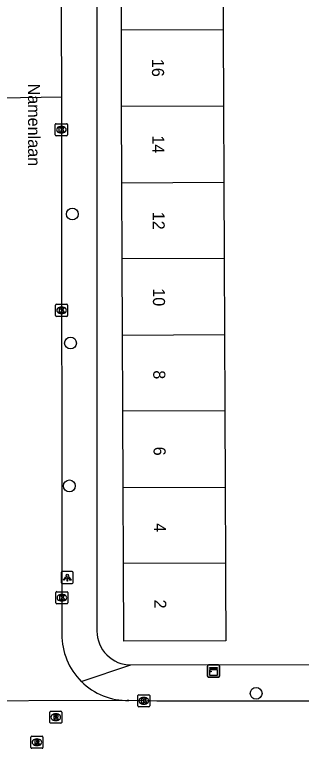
# Model space of a CAD drawing. Extents: x 160732 to 162105, y 387428 to 388479.
# Drawn here: x 161499.7 to 161523.4, y 388221.7 to 388282.4 of the extents above; entities that cross this region are included whole.
import ezdxf

# ---------------------------------------------------------------- set-up
doc = ezdxf.new("R2010")
doc.units = 0
for name, color, linetype in [('IMGEO_Boom', 7, 'Continuous'), ('IMGEO_Kast', 7, 'Continuous'), ('IMGEO_Kolk', 7, 'Continuous'), ('IMGEO_Lichtpunt', 7, 'Continuous'), ('IMGEO_Openbare_ruimte_label', 7, 'Continuous'), ('IMGEO_Pand', 7, 'Continuous'), ('IMGEO_Pand_nummerreeks', 7, 'Continuous'), ('IMGEO_Rijbaan_lokaal_open', 7, 'Continuous'), ('IMGEO_Rioolput', 7, 'Continuous'), ('IMGEO_Voetpad_open', 7, 'Continuous')]:
    doc.layers.add(name, color=color, linetype=linetype)

msp = doc.modelspace()

# ---------------------------------------------------------------- linework, layer by layer
at = {"layer": 'IMGEO_Boom'}
for centre in [(161504.448, 388265.877), (161504.297, 388255.203), (161504.201, 388243.387), (161519.653, 388226.224)]:
    msp.add_circle(centre, 0.489, dxfattribs=at)
at = {"layer": 'IMGEO_Kast'}
for p, q in [((161515.629, 388227.645), (161515.629, 388228.486)), ((161515.629, 388228.486), (161515.629, 388227.645)), ((161515.704, 388228.57), (161516.545, 388228.57)), ((161516.545, 388228.57), (161515.704, 388228.57)), ((161516.629, 388228.495), (161516.629, 388227.654)), ((161516.629, 388227.654), (161516.629, 388228.495)), ((161516.554, 388227.57), (161515.713, 388227.57)), ((161515.713, 388227.57), (161516.554, 388227.57))]:
    msp.add_line(p, q, dxfattribs=at)
for points in [[(161515.824, 388228.36), (161516.424, 388228.36), (161516.424, 388228.275), (161515.824, 388228.275), (161515.824, 388228.36)], [(161515.824, 388228.185), (161516.424, 388228.185), (161516.424, 388227.696), (161515.824, 388227.696), (161515.824, 388228.185)]]:
    msp.add_lwpolyline(points, dxfattribs=at)
msp.add_circle((161515.908, 388228.034), 0.0377, dxfattribs=at)
for centre, start, end in [((161515.707, 388228.492), 92.4484, 184.28452), ((161515.707, 388228.492), 92.4484, 184.28452), ((161516.551, 388228.492), 2.4484, 94.28452), ((161516.551, 388228.492), 2.4484, 94.28452), ((161515.707, 388227.648), 182.4484, 274.28452), ((161515.707, 388227.648), 182.4484, 274.28452), ((161516.551, 388227.648), 272.4484, 4.28452), ((161516.551, 388227.648), 272.4484, 4.28452)]:
    msp.add_arc(centre, 0.0779, start, end, dxfattribs=at)
at = {"layer": 'IMGEO_Kolk'}
for p, q in [((161503.038, 388272.428), (161503.038, 388273.28)), ((161503.113, 388273.354), (161503.965, 388273.354)), ((161503.526, 388273.134), (161503.551, 388273.134)), ((161504.039, 388273.28), (161504.039, 388272.428)), ((161503.549, 388272.574), (161503.524, 388272.574)), ((161503.965, 388272.354), (161503.113, 388272.354)), ((161503.054, 388257.489), (161503.054, 388258.341)), ((161503.129, 388258.415), (161503.981, 388258.415)), ((161503.542, 388258.195), (161503.567, 388258.195)), ((161504.055, 388258.341), (161504.055, 388257.489)), ((161503.981, 388257.415), (161503.129, 388257.415)), ((161503.565, 388257.635), (161503.54, 388257.635)), ((161503.079, 388233.71), (161503.079, 388234.562)), ((161503.154, 388234.636), (161504.006, 388234.636)), ((161503.567, 388234.416), (161503.592, 388234.416)), ((161504.08, 388234.562), (161504.08, 388233.71)), ((161504.006, 388233.636), (161503.154, 388233.636)), ((161503.59, 388233.856), (161503.565, 388233.856)), ((161509.86, 388225.183), (161509.86, 388226.035)), ((161509.935, 388226.109), (161510.787, 388226.109)), ((161510.348, 388225.889), (161510.373, 388225.889)), ((161510.861, 388226.035), (161510.861, 388225.183)), ((161510.787, 388225.109), (161509.935, 388225.109)), ((161510.371, 388225.329), (161510.346, 388225.329))]:
    msp.add_line(p, q, dxfattribs=at)
for points in [[(161503.038, 388272.428), (161503.038, 388273.28)], [(161503.113, 388273.354), (161503.965, 388273.354)], [(161503.359, 388273.054), (161503.482, 388273.054), (161503.482, 388272.903), (161503.612, 388273.054), (161503.776, 388273.054), (161503.63, 388272.903), (161503.783, 388272.654), (161503.631, 388272.654), (161503.546, 388272.818), (161503.482, 388272.751), (161503.482, 388272.654), (161503.359, 388272.654), (161503.359, 388273.054)], [(161504.039, 388273.28), (161504.039, 388272.428)], [(161503.965, 388272.354), (161503.113, 388272.354)], [(161503.054, 388257.489), (161503.054, 388258.341)], [(161503.129, 388258.415), (161503.981, 388258.415)], [(161503.375, 388258.115), (161503.498, 388258.115), (161503.498, 388257.964), (161503.628, 388258.115), (161503.792, 388258.115), (161503.646, 388257.964), (161503.799, 388257.715), (161503.647, 388257.715), (161503.562, 388257.879), (161503.498, 388257.812), (161503.498, 388257.715), (161503.375, 388257.715), (161503.375, 388258.115)], [(161504.055, 388258.341), (161504.055, 388257.489)], [(161503.981, 388257.415), (161503.129, 388257.415)], [(161503.079, 388233.71), (161503.079, 388234.562)], [(161503.154, 388234.636), (161504.006, 388234.636)], [(161503.4, 388234.336), (161503.523, 388234.336), (161503.523, 388234.185), (161503.653, 388234.336), (161503.817, 388234.336), (161503.671, 388234.185), (161503.824, 388233.936), (161503.672, 388233.936), (161503.587, 388234.1), (161503.523, 388234.033), (161503.523, 388233.936), (161503.4, 388233.936), (161503.4, 388234.336)], [(161504.08, 388234.562), (161504.08, 388233.71)], [(161504.006, 388233.636), (161503.154, 388233.636)], [(161509.86, 388225.183), (161509.86, 388226.035)], [(161509.935, 388226.109), (161510.787, 388226.109)], [(161510.181, 388225.809), (161510.304, 388225.809), (161510.304, 388225.658), (161510.434, 388225.809), (161510.598, 388225.809), (161510.452, 388225.658), (161510.605, 388225.409), (161510.453, 388225.409), (161510.368, 388225.573), (161510.304, 388225.506), (161510.304, 388225.409), (161510.181, 388225.409), (161510.181, 388225.809)], [(161510.861, 388226.035), (161510.861, 388225.183)], [(161510.787, 388225.109), (161509.935, 388225.109)]]:
    msp.add_lwpolyline(points, dxfattribs=at)
for centre, start, end in [((161503.115, 388273.278), 91.55205, 178.44795), ((161503.115, 388273.278), 91.55205, 178.44795), ((161503.963, 388273.278), 1.55205, 88.44795), ((161503.963, 388273.278), 1.55205, 88.44795), ((161503.115, 388272.43), 181.55205, 268.44795), ((161503.115, 388272.43), 181.55205, 268.44795), ((161503.963, 388272.43), 271.55205, 358.44795), ((161503.963, 388272.43), 271.55205, 358.44795), ((161503.131, 388258.339), 91.55205, 178.44795), ((161503.131, 388258.339), 91.55205, 178.44795), ((161503.979, 388258.339), 1.55205, 88.44795), ((161503.979, 388258.339), 1.55205, 88.44795), ((161503.131, 388257.491), 181.55205, 268.44795), ((161503.131, 388257.491), 181.55205, 268.44795), ((161503.979, 388257.491), 271.55205, 358.44795), ((161503.979, 388257.491), 271.55205, 358.44795), ((161503.156, 388234.56), 91.55205, 178.44795), ((161503.156, 388234.56), 91.55205, 178.44795), ((161504.004, 388234.56), 1.55205, 88.44795), ((161504.004, 388234.56), 1.55205, 88.44795), ((161503.156, 388233.712), 181.55205, 268.44795), ((161503.156, 388233.712), 181.55205, 268.44795), ((161504.004, 388233.712), 271.55205, 358.44795), ((161504.004, 388233.712), 271.55205, 358.44795), ((161509.937, 388226.033), 91.55205, 178.44795), ((161509.937, 388226.033), 91.55205, 178.44795), ((161510.785, 388226.033), 1.55205, 88.44795), ((161510.785, 388226.033), 1.55205, 88.44795), ((161509.937, 388225.185), 181.55205, 268.44795), ((161509.937, 388225.185), 181.55205, 268.44795), ((161510.785, 388225.185), 271.55205, 358.44795), ((161510.785, 388225.185), 271.55205, 358.44795)]:
    msp.add_arc(centre, 0.0765, start, end, dxfattribs=at)
for centre, major_axis, ratio, start_param, end_param in [((161503.525, 388272.854), (-0.387, 0.002), 0.722429, 4.712389, 7.853982), ((161503.55, 388272.854), (-0.39, 0.002), 0.717154, 1.570796, 4.712389), ((161503.541, 388257.915), (-0.387, 0.002), 0.722429, 4.712389, 7.853982), ((161503.566, 388257.915), (-0.39, 0.002), 0.717154, 1.570796, 4.712389), ((161503.566, 388234.136), (-0.387, 0.002), 0.722429, 4.712389, 7.853982), ((161503.591, 388234.136), (-0.39, 0.002), 0.717154, 1.570796, 4.712389), ((161510.347, 388225.609), (-0.387, 0.002), 0.722429, 4.712389, 7.853982), ((161510.372, 388225.609), (-0.39, 0.002), 0.717154, 1.570796, 4.712389)]:
    msp.add_ellipse(centre, major_axis=major_axis, ratio=ratio, start_param=start_param, end_param=end_param, dxfattribs=at)
at = {"layer": 'IMGEO_Lichtpunt'}
for p, q in [((161503.53, 388236.2), (161503.53, 388235.393)), ((161503.53, 388236.2), (161503.53, 388235.393)), ((161504.432, 388236.295), (161503.624, 388236.295)), ((161504.432, 388236.295), (161503.624, 388236.295)), ((161504.526, 388235.393), (161504.526, 388236.2)), ((161504.526, 388235.393), (161504.526, 388236.2)), ((161503.624, 388235.299), (161504.432, 388235.299)), ((161503.624, 388235.299), (161504.432, 388235.299))]:
    msp.add_line(p, q, dxfattribs=at)
for points in [[(161503.904, 388235.864), (161503.943, 388235.836), (161503.755, 388235.574), (161503.717, 388235.601), (161503.904, 388235.864)], [(161504.006, 388235.816), (161504.053, 388235.816), (161504.053, 388235.494), (161504.006, 388235.494), (161504.006, 388235.816)], [(161504.116, 388235.836), (161504.154, 388235.863), (161504.341, 388235.601), (161504.302, 388235.573), (161504.116, 388235.836)]]:
    msp.add_lwpolyline(points, dxfattribs=at)
msp.add_circle((161504.029, 388235.998), 0.0994, dxfattribs=at)
for centre, start, end in [((161503.624, 388236.2), 90, 180), ((161503.624, 388236.2), 90, 180), ((161504.432, 388236.2), 0, 90), ((161504.432, 388236.2), 0, 90), ((161503.624, 388235.393), 180, 270), ((161503.624, 388235.393), 180, 270), ((161504.432, 388235.393), 270, 0), ((161504.432, 388235.393), 270, 360)]:
    msp.add_arc(centre, 0.0946, start, end, dxfattribs=at)
at = {"layer": 'IMGEO_Pand'}
for points in [[(161508.5, 388281.079), (161508.473, 388287.382)], [(161516.907, 388287.417), (161516.934, 388281.114)], [(161516.934, 388281.114), (161508.5, 388281.079)], [(161508.527, 388274.775), (161508.5, 388281.079)], [(161516.934, 388281.114), (161516.961, 388274.81)], [(161516.961, 388274.81), (161508.527, 388274.775)], [(161508.553, 388268.471), (161508.527, 388274.775)], [(161516.961, 388274.81), (161516.987, 388268.507)], [(161508.553, 388268.471), (161516.987, 388268.507)], [(161508.58, 388262.168), (161508.553, 388268.471)], [(161516.987, 388268.507), (161517.014, 388262.203)], [(161517.014, 388262.203), (161508.58, 388262.168)], [(161508.607, 388255.864), (161508.58, 388262.168)], [(161517.014, 388262.203), (161517.041, 388255.899)], [(161508.607, 388255.864), (161517.041, 388255.899)], [(161508.633, 388249.561), (161508.631, 388250), (161508.607, 388255.864)], [(161517.041, 388255.899), (161517.066, 388250), (161517.068, 388249.596)], [(161517.068, 388249.596), (161508.633, 388249.561)], [(161508.66, 388243.257), (161508.633, 388249.561)], [(161517.068, 388249.596), (161517.094, 388243.292)], [(161508.66, 388243.257), (161517.094, 388243.292)], [(161517.094, 388243.292), (161517.121, 388236.989)], [(161508.687, 388236.953), (161508.66, 388243.257)], [(161517.121, 388236.989), (161508.687, 388236.953)], [(161517.121, 388236.989), (161517.127, 388235.565), (161517.148, 388230.565), (161508.714, 388230.53), (161508.687, 388236.953)]]:
    msp.add_lwpolyline(points, dxfattribs=at)
at = {"layer": 'IMGEO_Rijbaan_lokaal_open'}
for points in [[(161503.458, 388295.736), (161503.536, 388275.578)], [(161498.453, 388275.481), (161503.536, 388275.578)], [(161503.536, 388275.578), (161503.583, 388231.118)], [(161509.113, 388225.635), (161508.973, 388225.623), (161492.652, 388225.575)], [(161547.082, 388225.59), (161511.43, 388225.586), (161509.113, 388225.635)]]:
    msp.add_lwpolyline(points, dxfattribs=at)
for centre, radius, start, end in [((161509.019, 388231.068), 5.436, 179.47042, 225.22496), ((161509.016, 388231.068), 5.434, 225.25027, 271.02609)]:
    msp.add_arc(centre, radius, start, end, dxfattribs=at)
at = {"layer": 'IMGEO_Rioolput'}
for p, q in [((161502.577, 388223.823), (161502.577, 388224.675)), ((161502.652, 388224.749), (161503.504, 388224.749)), ((161503.065, 388224.529), (161503.09, 388224.529)), ((161503.578, 388224.675), (161503.578, 388223.823)), ((161503.088, 388223.969), (161503.063, 388223.969)), ((161503.504, 388223.749), (161502.652, 388223.749)), ((161501.091, 388222.676), (161501.943, 388222.676)), ((161501.016, 388221.75), (161501.016, 388222.602)), ((161501.504, 388222.456), (161501.529, 388222.456)), ((161502.017, 388222.602), (161502.017, 388221.75)), ((161501.943, 388221.676), (161501.091, 388221.676)), ((161501.527, 388221.896), (161501.502, 388221.896))]:
    msp.add_line(p, q, dxfattribs=at)
for points in [[(161502.577, 388223.823), (161502.577, 388224.675)], [(161502.652, 388224.749), (161503.504, 388224.749)], [(161503.578, 388224.675), (161503.578, 388223.823)], [(161503.166, 388224.447), (161502.914, 388224.449), (161502.914, 388224.049)], [(161502.914, 388224.049), (161503.038, 388224.049), (161503.038, 388224.211), (161503.049, 388224.211)], [(161503.092, 388224.368), (161503.038, 388224.368), (161503.038, 388224.287)], [(161503.038, 388224.287), (161503.09, 388224.287)], [(161503.096, 388224.182), (161503.167, 388224.049), (161503.307, 388224.049), (161503.242, 388224.175)], [(161503.504, 388223.749), (161502.652, 388223.749)], [(161501.091, 388222.676), (161501.943, 388222.676)], [(161501.016, 388221.75), (161501.016, 388222.602)], [(161501.605, 388222.374), (161501.353, 388222.376), (161501.353, 388221.976)], [(161501.353, 388221.976), (161501.477, 388221.976), (161501.477, 388222.138), (161501.488, 388222.138)], [(161501.531, 388222.295), (161501.477, 388222.295), (161501.477, 388222.214)], [(161501.477, 388222.214), (161501.529, 388222.214)], [(161501.535, 388222.109), (161501.606, 388221.976), (161501.746, 388221.976), (161501.681, 388222.102)], [(161502.017, 388222.602), (161502.017, 388221.75)], [(161501.943, 388221.676), (161501.091, 388221.676)]]:
    msp.add_lwpolyline(points, dxfattribs=at)
for centre, radius, start, end in [((161502.654, 388224.673), 0.0765, 91.55205, 178.44795), ((161502.654, 388224.673), 0.0765, 91.55205, 178.44795), ((161503.502, 388224.673), 0.0765, 1.55205, 88.44795), ((161503.502, 388224.673), 0.0765, 1.55205, 88.44795), ((161503.048, 388224.158), 0.0533, 26.02933, 88.69889), ((161503.074, 388224.476), 0.19, 274.7715, 282.96867), ((161503.098, 388224.272), 0.0964, 77.00612, 93.18647), ((161503.112, 388224.329), 0.0378, 276.66336, 79.67722), ((161503.165, 388224.337), 0.109, 350.36119, 89.41601), ((161503.163, 388224.337), 0.112, 277.58423, 350.98172), ((161503.147, 388224.122), 0.108, 29.51342, 73.79051), ((161502.654, 388223.825), 0.0765, 181.55205, 268.44795), ((161502.654, 388223.825), 0.0765, 181.55205, 268.44795), ((161503.502, 388223.825), 0.0765, 271.55205, 358.44795), ((161503.502, 388223.825), 0.0765, 271.55205, 358.44795), ((161501.093, 388222.6), 0.0765, 91.55205, 178.44795), ((161501.093, 388222.6), 0.0765, 91.55205, 178.44795), ((161501.941, 388222.6), 0.0765, 1.55205, 88.44795), ((161501.941, 388222.6), 0.0765, 1.55205, 88.44795), ((161501.487, 388222.085), 0.0533, 26.02933, 88.69889), ((161501.513, 388222.403), 0.19, 274.7715, 282.96867), ((161501.537, 388222.199), 0.0964, 77.00612, 93.18647), ((161501.551, 388222.256), 0.0378, 276.66336, 79.67722), ((161501.604, 388222.264), 0.109, 350.36119, 89.41601), ((161501.602, 388222.264), 0.112, 277.58423, 350.98172), ((161501.586, 388222.049), 0.108, 29.51342, 73.79051), ((161501.093, 388221.752), 0.0765, 181.55205, 268.44795), ((161501.093, 388221.752), 0.0765, 181.55205, 268.44795), ((161501.941, 388221.752), 0.0765, 271.55205, 358.44795), ((161501.941, 388221.752), 0.0765, 271.55205, 358.44795)]:
    msp.add_arc(centre, radius, start, end, dxfattribs=at)
for centre, major_axis, ratio, start_param, end_param in [((161503.064, 388224.249), (-0.387, 0.002), 0.722429, 4.712389, 7.853982), ((161503.089, 388224.249), (-0.39, 0.002), 0.717154, 1.570796, 4.712389), ((161501.503, 388222.176), (-0.387, 0.002), 0.722429, 4.712389, 7.853982), ((161501.528, 388222.176), (-0.39, 0.002), 0.717154, 1.570796, 4.712389)]:
    msp.add_ellipse(centre, major_axis=major_axis, ratio=ratio, start_param=start_param, end_param=end_param, dxfattribs=at)
at = {"layer": 'IMGEO_Voetpad_open'}
for points in [[(161506.48, 388300.109), (161506.481, 388250), (161506.482, 388231.381)], [(161505.19, 388227.209), (161509.286, 388228.577)], [(161509.286, 388228.577), (161527.813, 388228.597)]]:
    msp.add_lwpolyline(points, dxfattribs=at)
msp.add_arc((161509.282, 388231.377), 2.8, 179.91125, 270.08875, dxfattribs=at)

# ---------------------------------------------------------------- texts
at = {"layer": 'IMGEO_Openbare_ruimte_label'}
msp.add_text('Namenlaan', height=1, rotation=270.11459, dxfattribs=at).set_placement((161500.777, 388276.675))
at = {"layer": 'IMGEO_Pand_nummerreeks'}
for s, p in [('16', (161511.03, 388278.716)), ('14', (161511.057, 388272.39)), ('12', (161511.083, 388266.068)), ('10', (161511.11, 388259.736)), ('8', (161511.139, 388252.95)), ('6', (161511.166, 388246.629)), ('4', (161511.193, 388240.303)), ('2', (161511.22, 388233.98))]:
    msp.add_text(s, height=1, rotation=270.24292, dxfattribs=at).set_placement(p)

doc.saveas('drawing.dxf')
